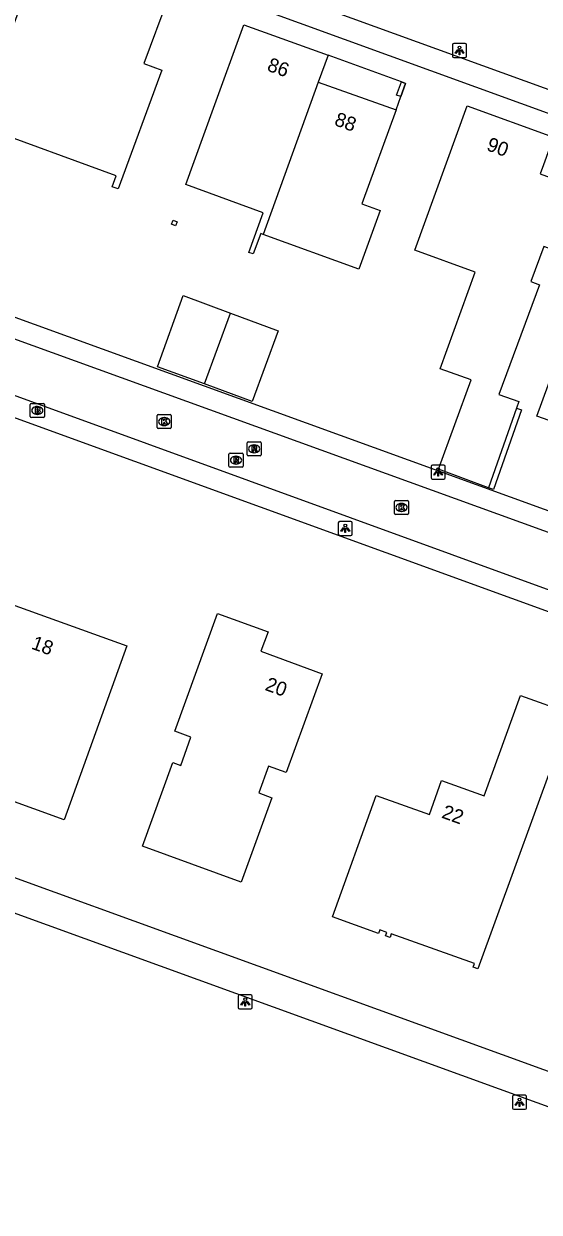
# Model space of a CAD drawing. Extents: x 155275 to 156263, y 382654 to 383635.
# Drawn here: x 155806 to 155842.7, y 382873.1 to 382957.7 of the extents above; entities that cross this region are included whole.
import ezdxf

# ---------------------------------------------------------------- set-up
doc = ezdxf.new("R2010")
doc.units = 0
for name, color, linetype in [('IMGEO_Brandkraan', 7, 'Continuous'), ('IMGEO_Kolk', 7, 'Continuous'), ('IMGEO_Lichtpunt', 7, 'Continuous'), ('IMGEO_Muur', 7, 'Continuous'), ('IMGEO_Pand', 7, 'Continuous'), ('IMGEO_Pand_nummerreeks', 7, 'Continuous'), ('IMGEO_Pand_overbouw', 7, 'Continuous'), ('IMGEO_Rijbaan_lokaal_open', 7, 'Continuous'), ('IMGEO_Rioolput', 7, 'Continuous'), ('IMGEO_Voetpad_open', 7, 'Continuous')]:
    doc.layers.add(name, color=color, linetype=linetype)

msp = doc.modelspace()

# ---------------------------------------------------------------- linework, layer by layer
at = {"layer": 'IMGEO_Brandkraan'}
for p, q in [((155806.471, 382929.76), (155806.471, 382930.612)), ((155806.546, 382930.686), (155807.398, 382930.686)), ((155806.959, 382930.466), (155806.984, 382930.466)), ((155807.472, 382930.612), (155807.472, 382929.76)), ((155807.398, 382929.686), (155806.546, 382929.686)), ((155806.982, 382929.906), (155806.957, 382929.906))]:
    msp.add_line(p, q, dxfattribs=at)
for points in [[(155806.471, 382929.76), (155806.471, 382930.612)], [(155806.546, 382930.686), (155807.398, 382930.686)], [(155806.819, 382930.386), (155806.819, 382929.986), (155807.032, 382929.986)], [(155807.05, 382930.386), (155806.819, 382930.386)], [(155806.998, 382930.305), (155806.944, 382930.305), (155806.944, 382930.229)], [(155806.944, 382930.229), (155806.997, 382930.229)], [(155807.472, 382930.612), (155807.472, 382929.76)], [(155807.398, 382929.686), (155806.546, 382929.686)], [(155807.006, 382930.153), (155806.944, 382930.153), (155806.944, 382930.072)], [(155806.944, 382930.072), (155807.006, 382930.072)]]:
    msp.add_lwpolyline(points, dxfattribs=at)
for centre, radius, start, end in [((155806.548, 382930.61), 0.0765, 91.55205, 178.44795), ((155806.548, 382930.61), 0.0765, 91.55205, 178.44795), ((155806.999, 382930.267), 0.0379, 267.82845, 90.93552), ((155807.054, 382930.241), 0.145, 59.4692, 91.53667), ((155807.079, 382930.288), 0.0922, 285.51372, 58.15012), ((155807.396, 382930.61), 0.0765, 1.55205, 88.44795), ((155807.396, 382930.61), 0.0765, 1.55205, 88.44795), ((155806.548, 382929.762), 0.0765, 181.55205, 268.44795), ((155806.548, 382929.762), 0.0765, 181.55205, 268.44795), ((155807.007, 382930.112), 0.0404, 269.87594, 90.50774), ((155807.038, 382930.237), 0.251, 268.66757, 293.53466), ((155807.084, 382930.096), 0.105, 301.31148, 78.98903), ((155807.396, 382929.762), 0.0765, 271.55205, 358.44795), ((155807.396, 382929.762), 0.0765, 271.55205, 358.44795)]:
    msp.add_arc(centre, radius, start, end, dxfattribs=at)
for centre, major_axis, ratio, start_param, end_param in [((155806.958, 382930.186), (-0.387, 0.002), 0.722429, 4.712389, 7.853982), ((155806.983, 382930.186), (-0.39, 0.002), 0.717154, 1.570796, 4.712389)]:
    msp.add_ellipse(centre, major_axis=major_axis, ratio=ratio, start_param=start_param, end_param=end_param, dxfattribs=at)
at = {"layer": 'IMGEO_Kolk'}
for p, q in [((155815.495, 382928.969), (155815.495, 382929.821)), ((155815.57, 382929.895), (155816.422, 382929.895)), ((155815.983, 382929.675), (155816.008, 382929.675)), ((155816.496, 382929.821), (155816.496, 382928.969)), ((155816.422, 382928.895), (155815.57, 382928.895)), ((155816.006, 382929.115), (155815.981, 382929.115)), ((155832.373, 382922.858), (155832.373, 382923.71)), ((155832.448, 382923.784), (155833.3, 382923.784)), ((155832.861, 382923.564), (155832.886, 382923.564)), ((155833.374, 382923.71), (155833.374, 382922.858)), ((155833.3, 382922.784), (155832.448, 382922.784)), ((155832.884, 382923.004), (155832.859, 382923.004))]:
    msp.add_line(p, q, dxfattribs=at)
for points in [[(155815.495, 382928.969), (155815.495, 382929.821)], [(155815.57, 382929.895), (155816.422, 382929.895)], [(155815.816, 382929.595), (155815.939, 382929.595), (155815.939, 382929.444), (155816.069, 382929.595), (155816.233, 382929.595), (155816.087, 382929.444), (155816.24, 382929.195), (155816.088, 382929.195), (155816.003, 382929.359), (155815.939, 382929.292), (155815.939, 382929.195), (155815.816, 382929.195), (155815.816, 382929.595)], [(155816.496, 382929.821), (155816.496, 382928.969)], [(155816.422, 382928.895), (155815.57, 382928.895)], [(155832.373, 382922.858), (155832.373, 382923.71)], [(155832.448, 382923.784), (155833.3, 382923.784)], [(155832.694, 382923.484), (155832.817, 382923.484), (155832.817, 382923.333), (155832.947, 382923.484), (155833.111, 382923.484), (155832.965, 382923.333), (155833.118, 382923.084), (155832.966, 382923.084), (155832.881, 382923.248), (155832.817, 382923.181), (155832.817, 382923.084), (155832.694, 382923.084), (155832.694, 382923.484)], [(155833.374, 382923.71), (155833.374, 382922.858)], [(155833.3, 382922.784), (155832.448, 382922.784)]]:
    msp.add_lwpolyline(points, dxfattribs=at)
for centre, start, end in [((155815.572, 382929.819), 91.55205, 178.44795), ((155815.572, 382929.819), 91.55205, 178.44795), ((155816.42, 382929.819), 1.55205, 88.44795), ((155816.42, 382929.819), 1.55205, 88.44795), ((155815.572, 382928.971), 181.55205, 268.44795), ((155815.572, 382928.971), 181.55205, 268.44795), ((155816.42, 382928.971), 271.55205, 358.44795), ((155816.42, 382928.971), 271.55205, 358.44795), ((155832.45, 382923.708), 91.55205, 178.44795), ((155832.45, 382923.708), 91.55205, 178.44795), ((155833.298, 382923.708), 1.55205, 88.44795), ((155833.298, 382923.708), 1.55205, 88.44795), ((155832.45, 382922.86), 181.55205, 268.44795), ((155832.45, 382922.86), 181.55205, 268.44795), ((155833.298, 382922.86), 271.55205, 358.44795), ((155833.298, 382922.86), 271.55205, 358.44795)]:
    msp.add_arc(centre, 0.0765, start, end, dxfattribs=at)
for centre, major_axis, ratio, start_param, end_param in [((155815.982, 382929.395), (-0.387, 0.002), 0.722429, 4.712389, 7.853982), ((155816.007, 382929.395), (-0.39, 0.002), 0.717154, 1.570796, 4.712389), ((155832.86, 382923.284), (-0.387, 0.002), 0.722429, 4.712389, 7.853982), ((155832.885, 382923.284), (-0.39, 0.002), 0.717154, 1.570796, 4.712389)]:
    msp.add_ellipse(centre, major_axis=major_axis, ratio=ratio, start_param=start_param, end_param=end_param, dxfattribs=at)
at = {"layer": 'IMGEO_Lichtpunt'}
for p, q in [((155836.502, 382956.207), (155836.502, 382955.4)), ((155836.502, 382956.207), (155836.502, 382955.4)), ((155837.404, 382956.302), (155836.596, 382956.302)), ((155837.404, 382956.302), (155836.596, 382956.302)), ((155837.498, 382955.4), (155837.498, 382956.207)), ((155837.498, 382955.4), (155837.498, 382956.207)), ((155836.596, 382955.306), (155837.404, 382955.306)), ((155836.596, 382955.306), (155837.404, 382955.306)), ((155834.974, 382926.209), (155834.974, 382925.402)), ((155834.974, 382926.209), (155834.974, 382925.402)), ((155835.876, 382926.304), (155835.068, 382926.304)), ((155835.876, 382926.304), (155835.068, 382926.304)), ((155835.97, 382925.402), (155835.97, 382926.209)), ((155835.97, 382925.402), (155835.97, 382926.209)), ((155835.068, 382925.308), (155835.876, 382925.308)), ((155835.068, 382925.308), (155835.876, 382925.308)), ((155828.376, 382922.197), (155828.376, 382921.39)), ((155828.376, 382922.197), (155828.376, 382921.39)), ((155829.278, 382922.292), (155828.47, 382922.292)), ((155829.278, 382922.292), (155828.47, 382922.292)), ((155829.372, 382921.39), (155829.372, 382922.197)), ((155829.372, 382921.39), (155829.372, 382922.197)), ((155828.47, 382921.296), (155829.278, 382921.296)), ((155828.47, 382921.296), (155829.278, 382921.296)), ((155821.262, 382888.497), (155821.262, 382887.69)), ((155821.262, 382888.497), (155821.262, 382887.69)), ((155822.164, 382888.592), (155821.356, 382888.592)), ((155822.164, 382888.592), (155821.356, 382888.592)), ((155822.258, 382887.69), (155822.258, 382888.497)), ((155822.258, 382887.69), (155822.258, 382888.497)), ((155821.356, 382887.596), (155822.164, 382887.596)), ((155821.356, 382887.596), (155822.164, 382887.596)), ((155840.762, 382881.356), (155840.762, 382880.549)), ((155840.762, 382881.356), (155840.762, 382880.549)), ((155841.664, 382881.451), (155840.856, 382881.451)), ((155841.664, 382881.451), (155840.856, 382881.451)), ((155841.758, 382880.549), (155841.758, 382881.356)), ((155841.758, 382880.549), (155841.758, 382881.356)), ((155840.856, 382880.455), (155841.664, 382880.455)), ((155840.856, 382880.455), (155841.664, 382880.455))]:
    msp.add_line(p, q, dxfattribs=at)
for points in [[(155836.876, 382955.871), (155836.915, 382955.843), (155836.727, 382955.581), (155836.689, 382955.608), (155836.876, 382955.871)], [(155836.978, 382955.823), (155837.025, 382955.823), (155837.025, 382955.501), (155836.978, 382955.501), (155836.978, 382955.823)], [(155837.088, 382955.843), (155837.126, 382955.87), (155837.313, 382955.608), (155837.274, 382955.58), (155837.088, 382955.843)], [(155835.348, 382925.873), (155835.387, 382925.845), (155835.199, 382925.583), (155835.161, 382925.61), (155835.348, 382925.873)], [(155835.45, 382925.825), (155835.497, 382925.825), (155835.497, 382925.503), (155835.45, 382925.503), (155835.45, 382925.825)], [(155835.56, 382925.845), (155835.598, 382925.872), (155835.785, 382925.61), (155835.746, 382925.582), (155835.56, 382925.845)], [(155828.75, 382921.861), (155828.789, 382921.833), (155828.601, 382921.571), (155828.563, 382921.598), (155828.75, 382921.861)], [(155828.852, 382921.813), (155828.899, 382921.813), (155828.899, 382921.491), (155828.852, 382921.491), (155828.852, 382921.813)], [(155828.962, 382921.833), (155829, 382921.86), (155829.187, 382921.598), (155829.148, 382921.57), (155828.962, 382921.833)], [(155821.636, 382888.161), (155821.675, 382888.133), (155821.487, 382887.871), (155821.449, 382887.898), (155821.636, 382888.161)], [(155821.738, 382888.113), (155821.785, 382888.113), (155821.785, 382887.791), (155821.738, 382887.791), (155821.738, 382888.113)], [(155821.848, 382888.133), (155821.886, 382888.16), (155822.073, 382887.898), (155822.034, 382887.87), (155821.848, 382888.133)], [(155841.136, 382881.02), (155841.175, 382880.992), (155840.987, 382880.73), (155840.949, 382880.757), (155841.136, 382881.02)], [(155841.238, 382880.972), (155841.285, 382880.972), (155841.285, 382880.65), (155841.238, 382880.65), (155841.238, 382880.972)], [(155841.348, 382880.992), (155841.386, 382881.019), (155841.573, 382880.757), (155841.534, 382880.729), (155841.348, 382880.992)]]:
    msp.add_lwpolyline(points, dxfattribs=at)
for centre in [(155837.001, 382956.005), (155835.473, 382926.007), (155828.875, 382921.995), (155821.761, 382888.295), (155841.261, 382881.154)]:
    msp.add_circle(centre, 0.0994, dxfattribs=at)
for centre, start, end in [((155836.596, 382956.207), 90, 180), ((155836.596, 382956.207), 90, 180), ((155837.404, 382956.207), 0, 90), ((155837.404, 382956.207), 0, 90), ((155836.596, 382955.4), 180, 270), ((155836.596, 382955.4), 180, 270), ((155837.404, 382955.4), 270, 0), ((155837.404, 382955.4), 270, 360), ((155835.068, 382926.209), 90, 180), ((155835.068, 382926.209), 90, 180), ((155835.876, 382926.209), 0, 90), ((155835.876, 382926.209), 0, 90), ((155835.068, 382925.402), 180, 270), ((155835.068, 382925.402), 180, 270), ((155835.876, 382925.402), 270, 0), ((155835.876, 382925.402), 270, 360), ((155828.47, 382922.197), 90, 180), ((155828.47, 382922.197), 90, 180), ((155829.278, 382922.197), 0, 90), ((155829.278, 382922.197), 0, 90), ((155828.47, 382921.39), 180, 270), ((155828.47, 382921.39), 180, 270), ((155829.278, 382921.39), 270, 0), ((155829.278, 382921.39), 270, 360), ((155821.356, 382888.497), 90, 180), ((155821.356, 382888.497), 90, 180), ((155822.164, 382888.497), 0, 90), ((155822.164, 382888.497), 0, 90), ((155821.356, 382887.69), 180, 270), ((155821.356, 382887.69), 180, 270), ((155822.164, 382887.69), 270, 0), ((155822.164, 382887.69), 270, 360), ((155840.856, 382881.356), 90, 180), ((155840.856, 382881.356), 90, 180), ((155841.664, 382881.356), 0, 90), ((155841.664, 382881.356), 0, 90), ((155840.856, 382880.549), 180, 270), ((155840.856, 382880.549), 180, 270), ((155841.664, 382880.549), 270, 0), ((155841.664, 382880.549), 270, 360)]:
    msp.add_arc(centre, 0.0946, start, end, dxfattribs=at)
at = {"layer": 'IMGEO_Muur'}
msp.add_lwpolyline([(155841.044, 382930.35), (155841.403, 382930.224), (155839.409, 382924.565), (155839.05, 382924.691)], dxfattribs=at)
at = {"layer": 'IMGEO_Pand'}
for points in [[(155812.722, 382945.954), (155812.295, 382946.104), (155812.566, 382946.878), (155803.097, 382950.346), (155802.819, 382949.597), (155802.412, 382949.737), (155807.187, 382962.889), (155807.599, 382962.747), (155807.239, 382961.707), (155810.102, 382960.655), (155810.47, 382961.688), (155816.268, 382959.555), (155814.548, 382954.881), (155815.834, 382954.408), (155812.722, 382945.954)], [(155823.033, 382942.714), (155822.864, 382942.775), (155822.309, 382941.321), (155822.016, 382941.435), (155823.028, 382944.258), (155817.523, 382946.271), (155819.503, 382951.703), (155821.654, 382957.621), (155827.645, 382955.458), (155826.952, 382953.543)], [(155826.952, 382953.543), (155832.484, 382951.572), (155830.06, 382944.897), (155831.353, 382944.414), (155829.841, 382940.246), (155823.033, 382942.714)], [(155826.952, 382953.543), (155823.033, 382942.714)], [(155832.827, 382952.526), (155832.523, 382952.63), (155832.862, 382953.571), (155833.165, 382953.461), (155832.827, 382952.526)], [(155839.05, 382924.691), (155835.511, 382925.998), (155837.817, 382932.357), (155835.614, 382933.153), (155838.111, 382940.031), (155833.823, 382941.592), (155837.55, 382951.859), (155843.674, 382949.631), (155842.963, 382947.676), (155842.724, 382947.018), (155845.261, 382946.095), (155843.597, 382941.639), (155842.987, 382941.864), (155842.064, 382939.359), (155842.674, 382939.134), (155839.795, 382931.32), (155841.21, 382930.822), (155841.044, 382930.35)], [(155848.552, 382931.655), (155849.437, 382931.331), (155848.139, 382927.79), (155847.471, 382928.02), (155842.492, 382929.78), (155848.868, 382947.236), (155849.024, 382947.663), (155852.849, 382946.25), (155852.703, 382945.834), (155852.33, 382944.769), (155858.679, 382942.46), (155856.664, 382936.891), (155851.198, 382938.894), (155850.576, 382937.192), (155848.552, 382931.655)], [(155816.796, 382943.327), (155816.501, 382943.442), (155816.626, 382943.726), (155816.904, 382943.607), (155816.796, 382943.327)], [(155818.853, 382932.071), (155815.506, 382933.286), (155817.333, 382938.362), (155820.718, 382937.11)], [(155820.718, 382937.11), (155824.102, 382935.857), (155822.261, 382930.833), (155818.853, 382932.071)], [(155818.853, 382932.071), (155820.718, 382937.11)], [(155841.044, 382930.35), (155839.05, 382924.691)], [(155808.882, 382901.058), (155798.327, 382904.865), (155802.783, 382917.235), (155803.058, 382917.132), (155807.739, 382915.451), (155813.345, 382913.432), (155808.882, 382901.058)], [(155819.787, 382915.735), (155823.377, 382914.437), (155822.876, 382913.055), (155827.24, 382911.453), (155824.671, 382904.427), (155823.422, 382904.884), (155822.726, 382902.974), (155823.638, 382902.619), (155821.461, 382896.629), (155814.449, 382899.178), (155816.615, 382905.136), (155817.179, 382904.931), (155817.895, 382906.944), (155816.757, 382907.356), (155819.787, 382915.735)], [(155841.333, 382909.913), (155844.906, 382908.621), (155838.303, 382890.458), (155837.965, 382890.581), (155838.054, 382890.826), (155832.144, 382892.932), (155832.055, 382892.682), (155831.735, 382892.796), (155831.824, 382893.046), (155831.334, 382893.22), (155831.245, 382892.971), (155827.969, 382894.144), (155831.064, 382902.797), (155834.857, 382901.44), (155835.722, 382903.86), (155838.749, 382902.766), (155841.333, 382909.913)]]:
    msp.add_lwpolyline(points, dxfattribs=at)
at = {"layer": 'IMGEO_Pand_overbouw'}
msp.add_lwpolyline([(155826.952, 382953.543), (155832.484, 382951.572), (155832.827, 382952.526), (155833.165, 382953.461), (155832.862, 382953.571), (155827.645, 382955.458)], close=True, dxfattribs=at)
at = {"layer": 'IMGEO_Rijbaan_lokaal_open'}
for points in [[(155779.611, 382944.594), (155866.718, 382913.032)], [(155865.403, 382909.39), (155778.616, 382940.974)]]:
    msp.add_lwpolyline(points, dxfattribs=at)
at = {"layer": 'IMGEO_Rioolput'}
for p, q in [((155821.889, 382927.029), (155821.889, 382927.881)), ((155821.964, 382927.955), (155822.816, 382927.955)), ((155822.377, 382927.735), (155822.402, 382927.735)), ((155822.89, 382927.881), (155822.89, 382927.029)), ((155820.601, 382926.225), (155820.601, 382927.077)), ((155820.676, 382927.151), (155821.528, 382927.151)), ((155821.089, 382926.931), (155821.114, 382926.931)), ((155821.602, 382927.077), (155821.602, 382926.225)), ((155822.816, 382926.955), (155821.964, 382926.955)), ((155822.4, 382927.175), (155822.375, 382927.175)), ((155821.528, 382926.151), (155820.676, 382926.151)), ((155821.112, 382926.371), (155821.087, 382926.371))]:
    msp.add_line(p, q, dxfattribs=at)
for points in [[(155821.889, 382927.029), (155821.889, 382927.881)], [(155821.964, 382927.955), (155822.816, 382927.955)], [(155822.89, 382927.881), (155822.89, 382927.029)], [(155820.601, 382926.225), (155820.601, 382927.077)], [(155820.676, 382927.151), (155821.528, 382927.151)], [(155821.19, 382926.849), (155820.938, 382926.851), (155820.938, 382926.451)], [(155821.602, 382927.077), (155821.602, 382926.225)], [(155822.816, 382926.955), (155821.964, 382926.955)], [(155822.478, 382927.653), (155822.226, 382927.655), (155822.226, 382927.255)], [(155822.226, 382927.255), (155822.35, 382927.255), (155822.35, 382927.417), (155822.361, 382927.417)], [(155822.404, 382927.574), (155822.35, 382927.574), (155822.35, 382927.493)], [(155822.35, 382927.493), (155822.402, 382927.493)], [(155822.408, 382927.388), (155822.479, 382927.255), (155822.619, 382927.255), (155822.554, 382927.381)], [(155821.528, 382926.151), (155820.676, 382926.151)], [(155820.938, 382926.451), (155821.062, 382926.451), (155821.062, 382926.613), (155821.073, 382926.613)], [(155821.116, 382926.77), (155821.062, 382926.77), (155821.062, 382926.689)], [(155821.062, 382926.689), (155821.114, 382926.689)], [(155821.12, 382926.584), (155821.191, 382926.451), (155821.331, 382926.451), (155821.266, 382926.577)]]:
    msp.add_lwpolyline(points, dxfattribs=at)
for centre, radius, start, end in [((155821.966, 382927.879), 0.0765, 91.55205, 178.44795), ((155821.966, 382927.879), 0.0765, 91.55205, 178.44795), ((155822.814, 382927.879), 0.0765, 1.55205, 88.44795), ((155822.814, 382927.879), 0.0765, 1.55205, 88.44795), ((155820.678, 382927.075), 0.0765, 91.55205, 178.44795), ((155820.678, 382927.075), 0.0765, 91.55205, 178.44795), ((155821.189, 382926.739), 0.109, 350.36119, 89.41601), ((155821.526, 382927.075), 0.0765, 1.55205, 88.44795), ((155821.526, 382927.075), 0.0765, 1.55205, 88.44795), ((155821.966, 382927.031), 0.0765, 181.55205, 268.44795), ((155821.966, 382927.031), 0.0765, 181.55205, 268.44795), ((155822.36, 382927.364), 0.0533, 26.02933, 88.69889), ((155822.386, 382927.682), 0.19, 274.7715, 282.96867), ((155822.41, 382927.478), 0.0964, 77.00612, 93.18647), ((155822.424, 382927.535), 0.0378, 276.66336, 79.67722), ((155822.477, 382927.543), 0.109, 350.36119, 89.41601), ((155822.475, 382927.543), 0.112, 277.58423, 350.98172), ((155822.459, 382927.328), 0.108, 29.51342, 73.79051), ((155822.814, 382927.031), 0.0765, 271.55205, 358.44795), ((155822.814, 382927.031), 0.0765, 271.55205, 358.44795), ((155820.678, 382926.227), 0.0765, 181.55205, 268.44795), ((155820.678, 382926.227), 0.0765, 181.55205, 268.44795), ((155821.072, 382926.56), 0.0533, 26.02933, 88.69889), ((155821.098, 382926.878), 0.19, 274.7715, 282.96867), ((155821.122, 382926.674), 0.0964, 77.00612, 93.18647), ((155821.136, 382926.731), 0.0378, 276.66336, 79.67722), ((155821.187, 382926.739), 0.112, 277.58423, 350.98172), ((155821.171, 382926.524), 0.108, 29.51342, 73.79051), ((155821.526, 382926.227), 0.0765, 271.55205, 358.44795), ((155821.526, 382926.227), 0.0765, 271.55205, 358.44795)]:
    msp.add_arc(centre, radius, start, end, dxfattribs=at)
for centre, major_axis, ratio, start_param, end_param in [((155822.376, 382927.455), (-0.387, 0.002), 0.722429, 4.712389, 7.853982), ((155822.401, 382927.455), (-0.39, 0.002), 0.717154, 1.570796, 4.712389), ((155821.088, 382926.651), (-0.387, 0.002), 0.722429, 4.712389, 7.853982), ((155821.113, 382926.651), (-0.39, 0.002), 0.717154, 1.570796, 4.712389)]:
    msp.add_ellipse(centre, major_axis=major_axis, ratio=ratio, start_param=start_param, end_param=end_param, dxfattribs=at)
at = {"layer": 'IMGEO_Voetpad_open'}
for points in [[(155814.373, 382974.023), (155848.041, 382961.804), (155844.676, 382952.537), (155811.038, 382964.752), (155814.373, 382974.023)], [(155876.306, 382939.329), (155819.213, 382960.092), (155789.359, 382971.074)], [(155863.949, 382873.132), (155772.846, 382906.212), (155660.759, 382947.032)], [(155780.113, 382945.991), (155867.203, 382914.393)], [(155778.11, 382939.582), (155858.578, 382910.318)], [(155854.498, 382879.089), (155767.593, 382910.639)]]:
    msp.add_lwpolyline(points, dxfattribs=at)

# ---------------------------------------------------------------- texts
at = {"layer": 'IMGEO_Pand_nummerreeks'}
for s, rotation, p in [('86', 339.95221, (155823.247, 382954.391)), ('88', 340.19285, (155828.03, 382950.508)), ('90', 339.80897, (155838.857, 382948.726)), ('18', 340.19352, (155806.481, 382913.247)), ('20', 339.8421, (155823.101, 382910.309)), ('22', 340.12982, (155835.665, 382901.222))]:
    msp.add_text(s, height=1, rotation=rotation, dxfattribs=at).set_placement(p)

doc.saveas('drawing.dxf')
